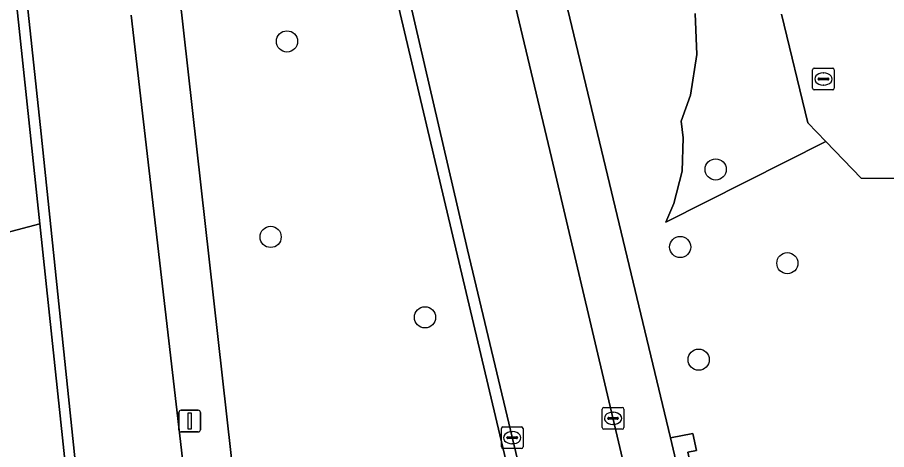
# Model space of a CAD drawing. Extents: x 157793 to 159380, y 380877 to 382313.
# Drawn here: x 158620.39 to 158660.5, y 381180.18 to 381200.11 of the extents above; entities that cross this region are included whole.
import ezdxf

# ---------------------------------------------------------------- set-up
doc = ezdxf.new("R2010")
doc.units = 0
for name, color, linetype in [('IMGEO_Berm_groen', 7, 'Continuous'), ('IMGEO_Boom', 7, 'Continuous'), ('IMGEO_Fietspad_open', 7, 'Continuous'), ('IMGEO_Groenvoorziening', 7, 'Continuous'), ('IMGEO_Kolk', 7, 'Continuous'), ('IMGEO_Lichtmast', 7, 'Continuous'), ('IMGEO_Rijbaan_lokaal_open', 7, 'Continuous'), ('IMGEO_Rioolput', 7, 'Continuous'), ('IMGEO_Voetpad_open', 7, 'Continuous')]:
    doc.layers.add(name, color=color, linetype=linetype)

msp = doc.modelspace()

# ---------------------------------------------------------------- linework, layer by layer
at = {"layer": 'IMGEO_Berm_groen'}
for points in [[(158632.566, 381223.489), (158625.478, 381222.437), (158630.844, 381174.7)], [(158633.141, 381172.554), (158633.72, 381172.63), (158638.241, 381173.225), (158638.157, 381173.739), (158641.431, 381174.177), (158641.518, 381173.611), (158643.943, 381173.93), (158644.287, 381173.975), (158632.566, 381223.489)]]:
    msp.add_lwpolyline(points, dxfattribs=at)
at = {"layer": 'IMGEO_Boom'}
for centre in [(158632.828, 381199), (158652.611, 381193.097), (158632.073, 381189.986), (158650.973, 381189.521), (158655.922, 381188.775), (158639.199, 381186.279), (158651.825, 381184.326)]:
    msp.add_circle(centre, 0.489, dxfattribs=at)
at = {"layer": 'IMGEO_Fietspad_open'}
for points in [[(158653.459, 381158.427), (158653.459, 381158.428), (158652.71, 381161.57), (158651.138, 381168.163), (158650.385, 381171.319), (158649.514, 381174.661), (158645.033, 381193.65), (158637.662, 381224.561), (158632.206, 381247.49), (158631.61, 381250), (158626.887, 381270.801), (158625.632, 381276.047)], [(158630.986, 381232.35), (158632.959, 381224.507), (158633.079, 381224.104), (158633.659, 381221.269), (158636.8, 381208.028), (158637.841, 381203.72), (158641.154, 381189.388), (158644.821, 381174.045), (158644.373, 381173.986), (158644.474, 381173.56), (158645.179, 381170.584), (158645.917, 381167.471), (158647.451, 381160.996), (158648.233, 381157.697), (158651.531, 381158.158), (158653.459, 381158.427)], [(158619.756, 381210.86), (158621.487, 381194.739), (158623.027, 381179.958), (158623.564, 381175.125), (158623.559, 381174.863), (158623.458, 381173.431), (158623.229, 381172.013), (158622.875, 381170.622), (158622.778, 381170.442), (158622.417, 381169.853), (158622.005, 381169.299), (158621.545, 381168.783), (158621.041, 381168.311), (158620.496, 381167.886), (158619.916, 381167.511)], [(158628.689, 381173.915), (158627.045, 381188.116), (158625.637, 381200.216)]]:
    msp.add_lwpolyline(points, dxfattribs=at)
at = {"layer": 'IMGEO_Groenvoorziening'}
msp.add_lwpolyline([(158614.195, 381225.228), (158607.726, 381213.341), (158607.348, 381213.559), (158615.551, 381178.526), (158617.576, 381169.878), (158622.095, 381170.511), (158622.415, 381171.163), (158622.676, 381171.84), (158622.875, 381172.539), (158623.012, 381173.252), (158623.083, 381173.975), (158623.09, 381174.701), (158623.057, 381175.205), (158621.418, 381190.583), (158619.019, 381189.964)], close=True, dxfattribs=at)
for points in [[(158639.885, 381225.076), (158650.525, 381180.723), (158651.559, 381180.924), (158651.726, 381180.142), (158651.334, 381180.059), (158651.501, 381179.276), (158650.903, 381179.149), (158651.005, 381178.722), (158651.08, 381178.369), (158659.877, 381179.488), (158660.066, 381179.544), (158664.457, 381180.133), (158662.884, 381186.473), (158661.425, 381192.673), (158659.32, 381192.701), (158657.702, 381194.386), (158650.313, 381190.665), (158650.687, 381191.52), (158651.061, 381193.016), (158651.115, 381194.557), (158651.021, 381195.323), (158651.443, 381196.528), (158651.748, 381198.396), (158651.658, 381200.286)], [(158619.019, 381189.964), (158621.418, 381190.583), (158619.249, 381210.94)], [(158651.658, 381200.286), (158651.748, 381198.396), (158651.443, 381196.528), (158651.021, 381195.323), (158651.115, 381194.557), (158651.061, 381193.016), (158650.687, 381191.52), (158650.313, 381190.665), (158657.702, 381194.386), (158656.869, 381195.254), (158655.652, 381200.253)]]:
    msp.add_lwpolyline(points, dxfattribs=at)
at = {"layer": 'IMGEO_Kolk'}
for p, q in [((158647.376, 381181.197), (158647.376, 381182.049)), ((158647.451, 381182.123), (158648.303, 381182.123)), ((158647.864, 381181.903), (158647.889, 381181.903)), ((158648.377, 381182.049), (158648.377, 381181.197)), ((158647.635, 381181.617), (158647.635, 381181.629)), ((158648.073, 381181.58), (158647.675, 381181.58)), ((158647.678, 381181.666), (158648.076, 381181.666)), ((158648.119, 381181.629), (158648.119, 381181.617)), ((158642.722, 381180.301), (158642.722, 381181.153)), ((158642.797, 381181.227), (158643.649, 381181.227)), ((158643.21, 381181.007), (158643.235, 381181.007)), ((158643.723, 381181.153), (158643.723, 381180.301)), ((158648.303, 381181.123), (158647.451, 381181.123)), ((158647.887, 381181.343), (158647.862, 381181.343)), ((158642.981, 381180.721), (158642.981, 381180.733)), ((158643.419, 381180.684), (158643.021, 381180.684)), ((158643.024, 381180.77), (158643.422, 381180.77)), ((158643.465, 381180.733), (158643.465, 381180.721)), ((158643.649, 381180.227), (158642.797, 381180.227)), ((158643.233, 381180.447), (158643.208, 381180.447))]:
    msp.add_line(p, q, dxfattribs=at)
for points in [[(158647.376, 381181.197), (158647.376, 381182.049)], [(158647.451, 381182.123), (158648.303, 381182.123)], [(158648.377, 381182.049), (158648.377, 381181.197)], [(158642.722, 381180.301), (158642.722, 381181.153)], [(158642.797, 381181.227), (158643.649, 381181.227)], [(158643.723, 381181.153), (158643.723, 381180.301)], [(158648.303, 381181.123), (158647.451, 381181.123)], [(158643.649, 381180.227), (158642.797, 381180.227)]]:
    msp.add_lwpolyline(points, dxfattribs=at)
for centre, radius, start, end in [((158647.453, 381182.047), 0.0765, 91.552, 178.448), ((158647.453, 381182.047), 0.0765, 91.552, 178.448), ((158648.301, 381182.047), 0.0765, 1.552, 88.448), ((158648.301, 381182.047), 0.0765, 1.552, 88.448), ((158647.675, 381181.626), 0.0403, 85.8775, 175.7526), ((158647.672, 381181.616), 0.0366, 178.938, 274.7102), ((158648.076, 381181.623), 0.043, 264.8664, 352.4533), ((158648.08, 381181.628), 0.0386, 1.7309, 96.639), ((158642.799, 381181.151), 0.0765, 91.552, 178.448), ((158642.799, 381181.151), 0.0765, 91.552, 178.448), ((158643.647, 381181.151), 0.0765, 1.552, 88.448), ((158643.647, 381181.151), 0.0765, 1.552, 88.448), ((158647.453, 381181.199), 0.0765, 181.552, 268.448), ((158647.453, 381181.199), 0.0765, 181.552, 268.448), ((158648.301, 381181.199), 0.0765, 271.552, 358.448), ((158648.301, 381181.199), 0.0765, 271.552, 358.448), ((158643.021, 381180.73), 0.0403, 85.8775, 175.7526), ((158643.018, 381180.72), 0.0366, 178.938, 274.7102), ((158643.422, 381180.727), 0.043, 264.8664, 352.4533), ((158643.426, 381180.732), 0.0386, 1.7309, 96.639), ((158642.799, 381180.303), 0.0765, 181.552, 268.448), ((158642.799, 381180.303), 0.0765, 181.552, 268.448), ((158643.647, 381180.303), 0.0765, 271.552, 358.448), ((158643.647, 381180.303), 0.0765, 271.552, 358.448)]:
    msp.add_arc(centre, radius, start, end, dxfattribs=at)
for centre, major_axis, ratio, start_param, end_param in [((158647.863, 381181.623), (-0.387, 0.002), 0.722429, 4.712389, 7.853982), ((158647.888, 381181.623), (-0.39, 0.002), 0.717154, 1.570796, 4.712389), ((158643.209, 381180.727), (-0.387, 0.002), 0.722429, 4.712389, 7.853982), ((158643.234, 381180.727), (-0.39, 0.002), 0.717154, 1.570796, 4.712389)]:
    msp.add_ellipse(centre, major_axis=major_axis, ratio=ratio, start_param=start_param, end_param=end_param, dxfattribs=at)
at = {"layer": 'IMGEO_Lichtmast'}
for p, q in [((158627.843, 381181.098), (158627.843, 381181.898)), ((158627.843, 381181.898), (158627.843, 381181.098)), ((158627.943, 381181.998), (158628.733, 381181.998)), ((158628.733, 381181.998), (158627.943, 381181.998)), ((158628.833, 381181.898), (158628.833, 381181.098)), ((158628.833, 381181.098), (158628.833, 381181.898)), ((158628.733, 381180.998), (158627.943, 381180.998)), ((158627.943, 381180.998), (158628.733, 381180.998))]:
    msp.add_line(p, q, dxfattribs=at)
msp.add_lwpolyline([(158628.263, 381181.873), (158628.413, 381181.873), (158628.413, 381181.123), (158628.263, 381181.123), (158628.263, 381181.873)], dxfattribs=at)
for centre, start, end in [((158627.943, 381181.898), 90, 180), ((158627.943, 381181.898), 90, 180), ((158628.733, 381181.898), 0, 90), ((158628.733, 381181.898), 360, 90), ((158627.943, 381181.098), 180, 270), ((158627.943, 381181.098), 180, 270), ((158628.733, 381181.098), 270, 0), ((158628.733, 381181.098), 270, 0)]:
    msp.add_arc(centre, 0.1, start, end, dxfattribs=at)
at = {"layer": 'IMGEO_Rijbaan_lokaal_open'}
msp.add_lwpolyline([(158655.652, 381200.253), (158656.869, 381195.254), (158657.702, 381194.386), (158659.32, 381192.701), (158661.425, 381192.673), (158664.34, 381193.359), (158667.256, 381194.045), (158670.172, 381194.731), (158673.087, 381195.417), (158672.662, 381197.223), (158675.751, 381197.95), (158678.67, 381198.636), (158681.589, 381199.323), (158682.534, 381195.303), (158691.446, 381197.396), (158691.097, 381198.894), (158689.154, 381198.437), (158688.441, 381201.468)], dxfattribs=at)
at = {"layer": 'IMGEO_Rioolput'}
for p, q in [((158657.085, 381196.841), (158657.085, 381197.693)), ((158657.16, 381197.767), (158658.012, 381197.767)), ((158657.573, 381197.547), (158657.598, 381197.547)), ((158658.086, 381197.693), (158658.086, 381196.841)), ((158657.344, 381197.261), (158657.344, 381197.273)), ((158657.782, 381197.224), (158657.384, 381197.224)), ((158657.387, 381197.31), (158657.785, 381197.31)), ((158657.828, 381197.273), (158657.828, 381197.261)), ((158658.012, 381196.767), (158657.16, 381196.767)), ((158657.596, 381196.987), (158657.571, 381196.987))]:
    msp.add_line(p, q, dxfattribs=at)
for points in [[(158657.085, 381196.841), (158657.085, 381197.693)], [(158657.16, 381197.767), (158658.012, 381197.767)], [(158658.086, 381197.693), (158658.086, 381196.841)], [(158658.012, 381196.767), (158657.16, 381196.767)]]:
    msp.add_lwpolyline(points, dxfattribs=at)
for centre, radius, start, end in [((158657.162, 381197.691), 0.0765, 91.552, 178.448), ((158657.162, 381197.691), 0.0765, 91.552, 178.448), ((158658.01, 381197.691), 0.0765, 1.552, 88.448), ((158658.01, 381197.691), 0.0765, 1.552, 88.448), ((158657.384, 381197.27), 0.0403, 85.8775, 175.7526), ((158657.381, 381197.26), 0.0366, 178.938, 274.7102), ((158657.785, 381197.267), 0.043, 264.8664, 352.4533), ((158657.789, 381197.272), 0.0386, 1.7309, 96.639), ((158657.162, 381196.843), 0.0765, 181.552, 268.448), ((158657.162, 381196.843), 0.0765, 181.552, 268.448), ((158658.01, 381196.843), 0.0765, 271.552, 358.448), ((158658.01, 381196.843), 0.0765, 271.552, 358.448)]:
    msp.add_arc(centre, radius, start, end, dxfattribs=at)
for centre, major_axis, ratio, start_param, end_param in [((158657.572, 381197.267), (-0.387, 0.002), 0.722429, 4.712389, 7.853982), ((158657.597, 381197.267), (-0.39, 0.002), 0.717154, 1.570796, 4.712389)]:
    msp.add_ellipse(centre, major_axis=major_axis, ratio=ratio, start_param=start_param, end_param=end_param, dxfattribs=at)
at = {"layer": 'IMGEO_Voetpad_open'}
for points in [[(158625.632, 381276.047), (158626.887, 381270.801), (158631.61, 381250), (158632.206, 381247.49), (158637.662, 381224.561), (158645.033, 381193.65), (158649.514, 381174.661), (158650.385, 381171.319), (158651.138, 381168.163), (158652.71, 381161.57), (158653.459, 381158.428), (158653.459, 381158.427)], [(158653.459, 381158.427), (158655.784, 381158.752), (158655.784, 381158.753), (158655.023, 381161.944), (158653.466, 381168.472), (158652.709, 381171.647), (158651.915, 381174.977), (158651.08, 381178.369), (158651.005, 381178.722), (158650.903, 381179.149), (158650.525, 381180.723), (158639.885, 381225.076), (158639.332, 381227.48), (158635.712, 381242.7), (158633.976, 381250), (158633.39, 381252.463), (158642.419, 381254.605), (158642.116, 381255.85), (158636.012, 381254.407), (158633.091, 381253.716), (158628.55, 381273.599), (158628.189, 381275.277)], [(158630.844, 381174.7), (158625.478, 381222.437), (158632.566, 381223.489), (158644.287, 381173.975), (158644.373, 381173.986), (158644.821, 381174.045), (158641.154, 381189.388), (158637.841, 381203.72), (158636.8, 381208.028), (158633.659, 381221.269), (158633.079, 381224.104)], [(158619.249, 381210.94), (158621.418, 381190.583), (158623.057, 381175.205), (158623.09, 381174.701), (158623.083, 381173.975), (158623.012, 381173.252), (158622.875, 381172.539), (158622.676, 381171.84), (158622.415, 381171.163), (158622.095, 381170.511), (158622.875, 381170.622), (158623.229, 381172.013), (158623.458, 381173.431), (158623.559, 381174.863), (158623.564, 381175.125), (158623.027, 381179.958), (158621.487, 381194.739), (158619.756, 381210.86)], [(158625.637, 381200.216), (158627.045, 381188.116), (158628.689, 381173.915), (158628.73, 381173.431), (158628.813, 381172.952), (158628.939, 381172.483), (158629.107, 381172.027), (158633.141, 381172.554)]]:
    msp.add_lwpolyline(points, dxfattribs=at)
msp.add_lwpolyline([(158651.334, 381180.059), (158651.726, 381180.142), (158651.559, 381180.924), (158650.525, 381180.723), (158650.903, 381179.149), (158651.501, 381179.276)], close=True, dxfattribs=at)

doc.saveas('drawing.dxf')
